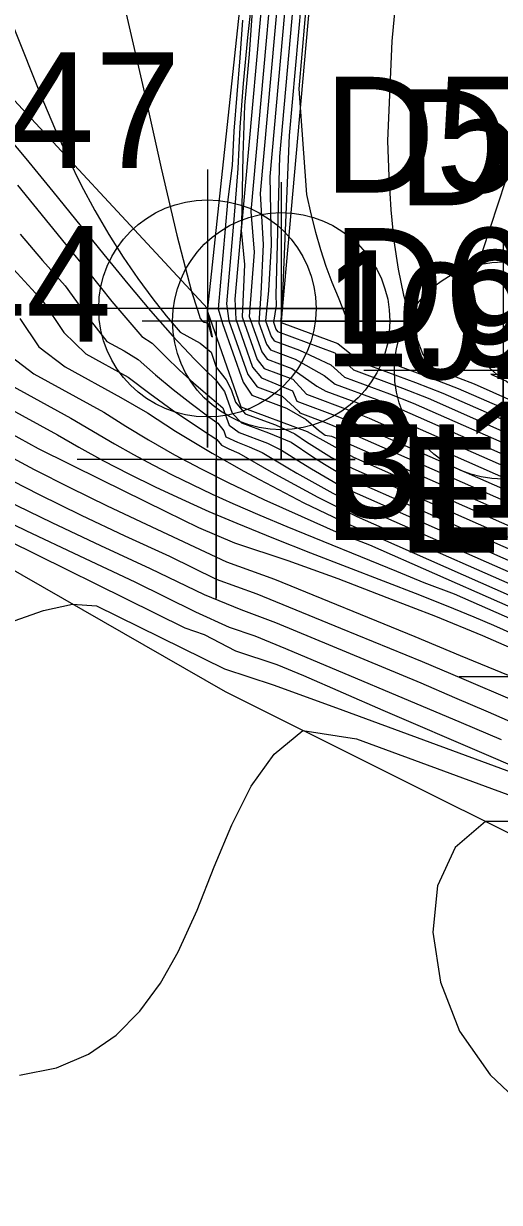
# Model space of a CAD drawing. Extents: x 2356077 to 2359823, y 225951 to 227822.
# Drawn here: x 2357240.62 to 2357250.88, y 226940.54 to 226965.99 of the extents above; entities that cross this region are included whole.
import ezdxf

# ---------------------------------------------------------------- set-up
doc = ezdxf.new("R2010")
doc.units = 0
for name, color, linetype in [('DTM Contours Major', 7, 'Continuous'), ('DTM Contours Minor', 7, 'Continuous'), ('Exist DTM Breakline', 7, 'Continuous'), ('Exist DTM Breakline Cogo Comment', 7, 'Continuous'), ('Exist DTM Breakline Cogo Elevation', 7, 'Continuous'), ('Exist DTM Breakline Cogo Number', 7, 'Continuous'), ('Exist DTM Breakline Cogo Point CELL', 7, 'Continuous'), ('Exist DTM Breakline Underwater', 7, 'Continuous'), ('Exist DTM Breakline Underwater Cogo Comment', 7, 'Continuous'), ('Exist DTM Breakline Underwater Cogo Elevation', 7, 'Continuous'), ('Exist DTM Breakline Underwater Cogo Number', 7, 'Continuous'), ('Exist DTM Breakline Underwater Cogo Point CELL', 7, 'Continuous'), ('Exist DTM Drainline Cogo Point CELL', 7, 'Continuous'), ('Exist DTM Spot Elevation CELL', 7, 'Continuous'), ('Exist DTM Spot Elevation Cogo Elevation', 7, 'Continuous'), ('Exist DTM Spot Elevation Cogo Number', 7, 'Continuous'), ('PH Exist DTM Breakline', 7, 'Continuous')]:
    doc.layers.add(name, color=color, linetype=linetype)

msp = doc.modelspace()

# ---------------------------------------------------------------- linework, layer by layer
at = {"layer": 'DTM Contours Major'}
for points in [[(2357246.229, 226969.868), (2357245.519, 226961.927), (2357245.591, 226961.05), (2357245.488, 226959.664), (2357245.757, 226958.901), (2357245.873, 226958.744), (2357246.408, 226958.544), (2357246.946, 226958.161), (2357247.138, 226958.054), (2357247.956, 226957.748), (2357248.387, 226957.576), (2357251.638, 226956.142)], [(2357246.815, 226967.577), (2357246.557, 226964.58), (2357246.719, 226962.293), (2357246.812, 226961.879), (2357246.913, 226961.484), (2357247.023, 226961.107), (2357247.14, 226960.748), (2357247.266, 226960.407), (2357247.401, 226960.083), (2357247.653, 226959.44), (2357248.034, 226958.919), (2357248.398, 226958.714), (2357249.456, 226958.319), (2357249.993, 226958.11), (2357251.211, 226957.573)], [(2357242.834, 226966.197), (2357243.229, 226964.482), (2357243.588, 226962.864), (2357243.921, 226961.415), (2357244.241, 226960.206), (2357244.367, 226959.805), (2357244.431, 226959.621), (2357244.477, 226959.561), (2357244.516, 226959.544), (2357244.553, 226959.537), (2357244.602, 226959.511), (2357244.672, 226959.241), (2357244.691, 226959.225), (2357244.587, 226959.769), (2357245.308, 226957.715), (2357246.733, 226957.183), (2357247.731, 226956.624), (2357251.972, 226954.753)], [(2357240.08, 226961.03), (2357241.032, 226959.996), (2357241.486, 226959.319), (2357241.962, 226958.855), (2357242.877, 226958.353), (2357243.342, 226958), (2357243.826, 226957.648), (2357244.477, 226957.206), (2357244.787, 226957.008), (2357244.886, 226956.887), (2357245.043, 226956.81), (2357245.263, 226956.714), (2357245.96, 226956.309), (2357246.967, 226955.761), (2357247.807, 226955.348), (2357252.187, 226953.416)], [(2357238.842, 226957.963), (2357240.931, 226956.816), (2357242.298, 226956.134), (2357243.684, 226955.455), (2357244.39, 226955.107), (2357245.167, 226954.777), (2357246.319, 226954.397), (2357247.395, 226954.007), (2357248.456, 226953.601), (2357249.502, 226953.193), (2357250.516, 226952.779), (2357251.484, 226952.355)], [(2357239.641, 226955.141), (2357244.099, 226952.941), (2357244.514, 226952.797), (2357245.188, 226952.445), (2357246.084, 226952.149), (2357246.659, 226951.912), (2357248.365, 226951.163), (2357250.547, 226950.227), (2357252.653, 226949.327)]]:
    msp.add_lwpolyline(points, dxfattribs=at)
at = {"layer": 'DTM Contours Minor'}
for points in [[(2357247.314, 226974.371), (2357246.348, 226963.571), (2357246.206, 226960.154), (2357246.179, 226959.741), (2357246.175, 226959.66), (2357246.157, 226959.559), (2357246.172, 226959.536), (2357247.395, 226959.08), (2357247.909, 226958.67), (2357249.071, 226958.236), (2357249.664, 226958.007), (2357251.3, 226957.285)], [(2357246.934, 226973.934), (2357245.928, 226962.686), (2357245.959, 226961.202), (2357245.902, 226960.222), (2357245.837, 226959.57), (2357245.957, 226959.23), (2357246.021, 226959.141), (2357246.569, 226958.936), (2357247.246, 226958.621), (2357247.539, 226958.357), (2357248.514, 226957.992), (2357249.024, 226957.792), (2357251.475, 226956.711)], [(2357246.996, 226972.727), (2357246.137, 226963.12), (2357246.057, 226960.13), (2357246.064, 226959.903), (2357246.006, 226959.539), (2357246.057, 226959.393), (2357246.097, 226959.338), (2357247.333, 226958.877), (2357247.736, 226958.509), (2357248.793, 226958.114), (2357249.343, 226957.9), (2357251.389, 226956.997), (2357252.167, 226956.388), (2357255.176, 226953.97), (2357255.24, 226953.99), (2357255.381, 226954.007), (2357255.878, 226953.656), (2357256.216, 226953.36), (2357256.357, 226953.323), (2357256.413, 226953.334), (2357257.23, 226955.128), (2357257.62, 226955.623), (2357258.922, 226958.468), (2357263.879, 226969.174)], [(2357246.581, 226971.902), (2357245.724, 226962.32), (2357245.789, 226961.214), (2357245.738, 226960.154), (2357245.696, 226959.523), (2357245.856, 226959.066), (2357245.945, 226958.943), (2357246.474, 226958.745), (2357247.101, 226958.392), (2357247.341, 226958.204), (2357248.235, 226957.87), (2357248.705, 226957.685), (2357251.557, 226956.427), (2357252.252, 226955.887), (2357254.79, 226953.848), (2357255.549, 226953.445), (2357255.867, 226953.204), (2357256.498, 226953.036), (2357256.643, 226953.087), (2357257.838, 226955.713), (2357258.452, 226956.701), (2357260.935, 226962.153), (2357264.223, 226969.252)], [(2357249.045, 226970.774), (2357248.564, 226965.603), (2357248.47, 226963.458), (2357248.494, 226962.682), (2357248.538, 226961.963), (2357248.605, 226961.298), (2357248.696, 226960.686), (2357248.814, 226960.127), (2357248.961, 226959.618), (2357249.091, 226959.204), (2357249.233, 226958.845), (2357249.457, 226958.544), (2357250, 226958.341), (2357250.338, 226958.207), (2357251.143, 226957.852)], [(2357251.34, 226963.597), (2357250.023, 226959.571), (2357250.346, 226959.088), (2357250.418, 226958.924), (2357250.579, 226958.633), (2357250.835, 226958.403), (2357250.695, 226958.416), (2357251.031, 226958.268), (2357251.992, 226957.496), (2357253.486, 226958.265), (2357254.5, 226958.615), (2357255.605, 226959.123), (2357256.758, 226959.774), (2357257.917, 226960.557), (2357259.04, 226961.457), (2357260.085, 226962.463), (2357260.66, 226963.545), (2357263.238, 226969.113)], [(2357245.877, 226967.837), (2357245.312, 226961.526), (2357245.382, 226960.785), (2357245.334, 226959.654), (2357245.657, 226958.734), (2357245.811, 226958.541), (2357246.428, 226958.31), (2357246.723, 226957.983), (2357247.677, 226957.627), (2357248.07, 226957.468), (2357251.719, 226955.858), (2357252.333, 226955.39), (2357254.119, 226953.955), (2357254.467, 226953.763), (2357255.343, 226953.179), (2357255.64, 226953.015), (2357256.621, 226952.753), (2357256.869, 226952.83), (2357257.842, 226954.968), (2357258.788, 226956.958), (2357259.717, 226958.729), (2357262.556, 226964.965), (2357263.195, 226966.241)], [(2357245.619, 226967.248), (2357245.448, 226965.684), (2357245.354, 226964.694), (2357245.283, 226963.752), (2357245.24, 226962.86), (2357245.155, 226961.755), (2357244.993, 226959.937), (2357245.047, 226959.573), (2357245.457, 226958.408), (2357245.657, 226958.146), (2357246.196, 226957.945), (2357246.556, 226957.614), (2357246.58, 226957.584), (2357247.131, 226957.378), (2357247.444, 226957.247), (2357251.875, 226955.293)], [(2357245.603, 226966.986), (2357245.481, 226965.322), (2357245.383, 226964.219), (2357245.346, 226963.137), (2357245.317, 226961.653), (2357245.172, 226960.039), (2357245.194, 226959.605), (2357245.558, 226958.568), (2357245.751, 226958.337), (2357246.419, 226958.06), (2357246.512, 226957.836), (2357247.394, 226957.506), (2357247.748, 226957.361), (2357251.797, 226955.575)], [(2357245.344, 226966.062), (2357245.286, 226965.248), (2357245.153, 226963.667), (2357245.119, 226962.924), (2357245.019, 226962.132), (2357244.813, 226959.832), (2357244.911, 226959.512), (2357245.354, 226958.249), (2357245.542, 226957.963), (2357246.292, 226957.683), (2357246.716, 226957.44), (2357246.979, 226957.212), (2357247.125, 226957.102), (2357247.259, 226957.08), (2357251.926, 226955.022)], [(2357240.407, 226965.891), (2357240.995, 226964.433), (2357241.285, 226963.738), (2357241.581, 226963.073), (2357241.863, 226962.496), (2357242.156, 226961.949), (2357242.459, 226961.431), (2357242.769, 226960.942), (2357243.085, 226960.48), (2357243.406, 226960.045), (2357243.698, 226959.675), (2357243.993, 226959.324), (2357244.425, 226959.086), (2357244.662, 226958.891), (2357244.775, 226958.57), (2357244.988, 226958.294), (2357245.096, 226958.085), (2357245.191, 226957.817), (2357245.398, 226957.564), (2357246.05, 226957.321), (2357246.469, 226957.128), (2357246.724, 226956.958), (2357247.262, 226956.619), (2357247.719, 226956.381), (2357252.016, 226954.485)], [(2357240.065, 226963.784), (2357240.669, 226963.071), (2357241.25, 226962.362), (2357242.348, 226961), (2357242.866, 226960.366), (2357243.356, 226959.787), (2357243.834, 226959.247), (2357244.072, 226958.99), (2357244.309, 226958.742), (2357244.536, 226958.511), (2357244.765, 226958.288), (2357244.952, 226958.046), (2357245.119, 226957.573), (2357245.319, 226957.368), (2357245.898, 226957.151), (2357246.387, 226956.953), (2357246.861, 226956.632), (2357247.108, 226956.472), (2357247.59, 226956.189), (2357252.097, 226954.201)], [(2357240.487, 226962.496), (2357241.526, 226961.223), (2357242.023, 226960.619), (2357242.52, 226959.988), (2357243.172, 226959.232), (2357243.394, 226959.085), (2357243.689, 226958.789), (2357243.985, 226958.505), (2357244.285, 226958.229), (2357244.491, 226958.048), (2357244.913, 226957.695), (2357245.051, 226957.316), (2357245.271, 226957.159), (2357245.88, 226956.932), (2357246.18, 226956.778), (2357246.606, 226956.508), (2357246.826, 226956.373), (2357247.506, 226955.978), (2357252.128, 226953.939)], [(2357240.543, 226961.438), (2357241.028, 226960.873), (2357241.513, 226960.324), (2357242.003, 226959.652), (2357242.418, 226959.126), (2357242.787, 226958.923), (2357243.094, 226958.733), (2357243.468, 226958.405), (2357243.849, 226958.089), (2357244.236, 226957.784), (2357244.618, 226957.499), (2357244.812, 226957.36), (2357244.936, 226957.194), (2357244.982, 226957.064), (2357245.23, 226956.949), (2357245.487, 226956.853), (2357245.768, 226956.727), (2357246.32, 226956.393), (2357246.511, 226956.283), (2357247.292, 226955.846), (2357248, 226955.511), (2357252.161, 226953.676)], [(2357240.542, 226959.622), (2357240.952, 226959.009), (2357241.519, 226958.577), (2357242.719, 226957.918), (2357243.295, 226957.58), (2357243.897, 226957.191), (2357244.689, 226956.712), (2357245.366, 226956.328), (2357245.709, 226956.141), (2357246.66, 226955.642), (2357247.609, 226955.187), (2357252.216, 226953.155)], [(2357240.35, 226958.802), (2357240.843, 226958.428), (2357242.351, 226957.599), (2357242.827, 226957.297), (2357243.314, 226956.999), (2357243.875, 226956.678), (2357244.446, 226956.373), (2357245.028, 226956.08), (2357245.804, 226955.712), (2357246.604, 226955.35), (2357247.426, 226954.986), (2357248.08, 226954.731), (2357252.283, 226952.877)], [(2357240.186, 226958.267), (2357241.636, 226957.471), (2357242.579, 226956.914), (2357242.988, 226956.683), (2357243.404, 226956.46), (2357243.826, 226956.244), (2357244.255, 226956.034), (2357244.69, 226955.83), (2357245.131, 226955.63), (2357245.712, 226955.378), (2357246.299, 226955.131), (2357248.659, 226954.169), (2357249.252, 226953.922), (2357249.905, 226953.677), (2357252.418, 226952.569)], [(2357239.521, 226958.111), (2357241.351, 226957.106), (2357241.812, 226956.84), (2357242.343, 226956.549), (2357242.891, 226956.265), (2357243.454, 226955.989), (2357244.031, 226955.72), (2357244.617, 226955.456), (2357245.221, 226955.201), (2357246.012, 226954.878), (2357246.81, 226954.564), (2357249.156, 226953.658), (2357249.891, 226953.363), (2357250.329, 226953.181), (2357250.752, 226952.998), (2357251.169, 226952.813)], [(2357240.106, 226956.759), (2357240.846, 226956.363), (2357241.615, 226955.969), (2357242.424, 226955.575), (2357243.265, 226955.183), (2357244.996, 226954.368), (2357246.03, 226953.991), (2357249.055, 226952.756), (2357250.032, 226952.344), (2357251.067, 226951.92)], [(2357238.47, 226956.106), (2357240.665, 226955.046), (2357241.829, 226954.494), (2357243.018, 226953.936), (2357244.326, 226953.291), (2357245.055, 226952.954), (2357245.608, 226952.771), (2357246.269, 226952.498), (2357250.053, 226950.9), (2357250.92, 226950.53)], [(2357240.096, 226956.26), (2357240.956, 226955.818), (2357241.86, 226955.373), (2357242.8, 226954.929), (2357243.765, 226954.491), (2357244.773, 226953.994), (2357245.65, 226953.678), (2357247.453, 226952.936), (2357249.212, 226952.215), (2357250.06, 226951.858), (2357251.206, 226951.367)], [(2357240.223, 226955.709), (2357241.232, 226955.216), (2357242.28, 226954.72), (2357243.352, 226954.227), (2357244.516, 226953.659), (2357245.308, 226953.335), (2357246.049, 226953.056), (2357249.183, 226951.752), (2357249.915, 226951.442), (2357250.635, 226951.131), (2357251.343, 226950.818)], [(2357240.414, 226953.094), (2357241.046, 226953.318), (2357241.676, 226953.453), (2357242.193, 226953.419), (2357244.951, 226952.058), (2357245.999, 226951.712), (2357247.369, 226951.219), (2357253.896, 226948.813), (2357254.267, 226948.701), (2357255.255, 226947.761), (2357255.455, 226947.569), (2357255.702, 226947.402), (2357262.989, 226943.796), (2357263.021, 226943.781), (2357263.17, 226943.58), (2357263.244, 226943.472), (2357263.745, 226942.577), (2357264.139, 226941.599), (2357264.46, 226940.563), (2357264.742, 226939.494)], [(2357240.533, 226943.289), (2357241.327, 226943.448), (2357242.017, 226943.74), (2357242.614, 226944.152), (2357243.128, 226944.667), (2357243.57, 226945.271), (2357243.954, 226945.949), (2357244.36, 226946.85), (2357244.731, 226947.783), (2357245.108, 226948.692), (2357245.526, 226949.523), (2357246.025, 226950.219), (2357246.643, 226950.726), (2357247.797, 226950.547), (2357254.46, 226948.092), (2357254.623, 226947.997), (2357255.338, 226947.313), (2357255.49, 226947.18), (2357259.961, 226944.965), (2357260.731, 226944.427), (2357261.187, 226943.424), (2357261.465, 226942.348), (2357261.592, 226941.239), (2357261.592, 226940.134)], [(2357251.254, 226948.759), (2357250.584, 226948.76), (2357249.925, 226948.201), (2357249.549, 226947.372), (2357249.447, 226946.371), (2357249.608, 226945.293), (2357250.023, 226944.235), (2357250.682, 226943.295), (2357251.596, 226942.431)]]:
    msp.add_lwpolyline(points, dxfattribs=at)
at = {"layer": 'Exist DTM Breakline'}
msp.add_lwpolyline([(2357391.121, 227067.752), (2357337.84, 227018.716), (2357309.329, 227056.259), (2357287.872, 227050.103), (2357269.211, 227038.531), (2357268.133, 227004.85), (2357247.192, 226984.282), (2357244.583, 226959.838)], dxfattribs=at)
at = {"layer": 'Exist DTM Breakline Cogo Point CELL'}
msp.add_lwpolyline([(2357244.583, 226962.838), (2357244.583, 226956.838), (2357244.583, 226959.838), (2357247.583, 226959.838), (2357241.583, 226959.838)], dxfattribs=at)
msp.add_circle((2357244.583, 226959.838), 2.344, dxfattribs=at)
at = {"layer": 'Exist DTM Breakline Underwater'}
msp.add_lwpolyline([(2357391.933, 227066.511), (2357337.485, 227017.525), (2357308.608, 227055.527), (2357288.165, 227049.183), (2357270.572, 227037.022), (2357268.822, 227004.442), (2357248.286, 226983.263), (2357246.175, 226959.564)], dxfattribs=at)
at = {"layer": 'Exist DTM Breakline Underwater Cogo Point CELL'}
msp.add_lwpolyline([(2357246.175, 226962.564), (2357246.175, 226956.564), (2357246.175, 226959.564), (2357249.175, 226959.564), (2357243.175, 226959.564)], dxfattribs=at)
msp.add_circle((2357246.175, 226959.564), 2.344, dxfattribs=at)
at = {"layer": 'Exist DTM Drainline Cogo Point CELL'}
msp.add_lwpolyline([(2357250.96, 226961.499), (2357250.96, 226955.499), (2357250.96, 226958.499), (2357253.96, 226958.499), (2357247.96, 226958.499)], dxfattribs=at)
msp.add_circle((2357250.96, 226958.499), 2.344, dxfattribs=at)
at = {"layer": 'Exist DTM Spot Elevation CELL'}
for points in [[(2357244.773, 226959.573), (2357244.773, 226953.573), (2357244.773, 226956.573), (2357247.773, 226956.573), (2357241.773, 226956.573)], [(2357253.011, 226954.886), (2357253.011, 226948.886), (2357253.011, 226951.886), (2357256.011, 226951.886), (2357250.011, 226951.886)]]:
    msp.add_lwpolyline(points, dxfattribs=at)
at = {"layer": 'PH Exist DTM Breakline'}
for points in [[(2357158.803, 227005.816), (2357169.929, 226999.193), (2357183.922, 226991.489), (2357194.71, 226984.837), (2357208.493, 226977.364), (2357218.467, 226973.879), (2357226.63, 226973.099), (2357234.073, 226970.372), (2357239.672, 226965.13), (2357244.583, 226959.838)], [(2357375.496, 226879.34), (2357365.555, 226885.556), (2357354.861, 226891.964), (2357343.526, 226898.763), (2357330.914, 226906.764), (2357316.219, 226914.693), (2357305.587, 226918.931), (2357293.171, 226923.377), (2357281.362, 226928.899), (2357272.268, 226934.664), (2357268.495, 226940.065), (2357263.123, 226943.55), (2357255.215, 226946.449), (2357244.972, 226951.56), (2357235.273, 226957.13), (2357228.368, 226958.818), (2357221.561, 226960.489), (2357210.433, 226966.51), (2357194.919, 226976.666)]]:
    msp.add_lwpolyline(points, dxfattribs=at)

# ---------------------------------------------------------------- texts
at = {"layer": 'Exist DTM Breakline Cogo Comment'}
msp.add_text('EL*40051', height=2.5, dxfattribs=at).set_placement((2357247.083, 226954.838))
at = {"layer": 'Exist DTM Breakline Cogo Elevation'}
msp.add_text('1.97', height=2.5, dxfattribs=at).set_placement((2357247.083, 226958.588))
at = {"layer": 'Exist DTM Breakline Cogo Number'}
msp.add_text('D565', height=2.5, dxfattribs=at).set_placement((2357247.083, 226962.338))
at = {"layer": 'Exist DTM Breakline Underwater Cogo Comment'}
msp.add_text('EL*40071', height=2.5, dxfattribs=at).set_placement((2357248.675, 226954.564))
at = {"layer": 'Exist DTM Breakline Underwater Cogo Elevation'}
msp.add_text('0.08', height=2.5, dxfattribs=at).set_placement((2357248.675, 226958.314))
at = {"layer": 'Exist DTM Breakline Underwater Cogo Number'}
msp.add_text('D564', height=2.5, dxfattribs=at).set_placement((2357248.675, 226962.064))
at = {"layer": 'Exist DTM Spot Elevation Cogo Elevation'}
for s, p in [('4.44', (2357236.02, 226959.117)), ('3.19', (2357247.273, 226955.323))]:
    msp.add_text(s, height=2.5, dxfattribs=at).set_placement(p)
at = {"layer": 'Exist DTM Spot Elevation Cogo Number'}
for s, p in [('D647', (2357236.02, 226962.867)), ('D643', (2357247.273, 226959.073))]:
    msp.add_text(s, height=2.5, dxfattribs=at).set_placement(p)

doc.saveas('drawing.dxf')
